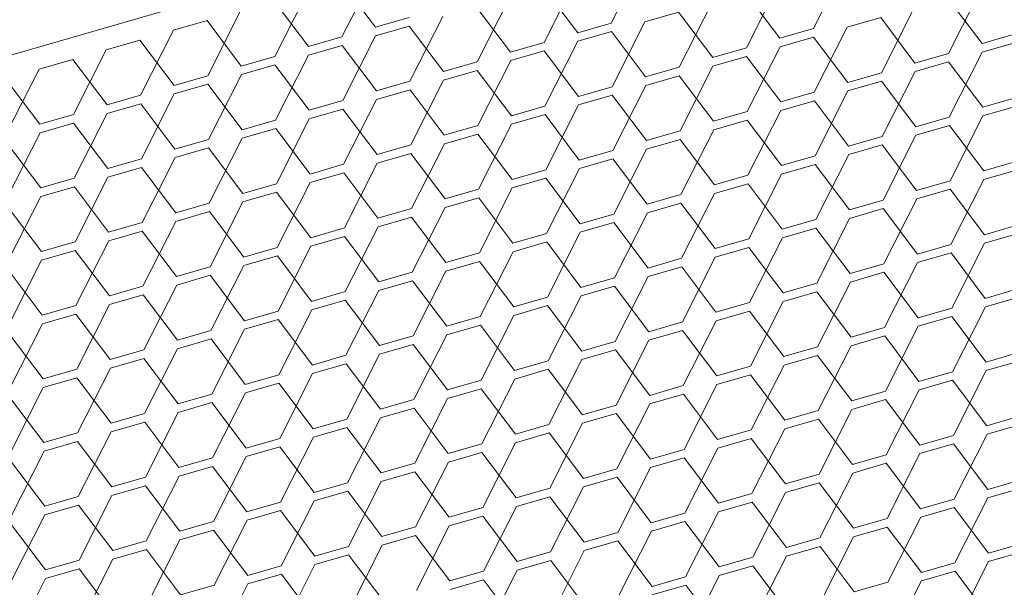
# Model space of a CAD drawing. Header units: millimetres. Extents: x 3925 to 5043, y -86 to 778.
# Tile 396 of 439: x 4937.19 to 4943.7, y 541.4 to 545.15. Entities that reach past the tile are written whole.
import ezdxf

# ---------------------------------------------------------------- set-up
doc = ezdxf.new("R2010")
doc.units = ezdxf.units.MM
doc.header["$LTSCALE"] = 46.255
doc.layers.add('H30K-DUST-FIDXF_CONTINUOUS_LINE', color=7, linetype='CONTINUOUS')

msp = doc.modelspace()

# ---------------------------------------------------------------- linework, layer by layer
at = {"layer": 'H30K-DUST-FIDXF_CONTINUOUS_LINE', "color": 7, "linetype": 'Continuous', "lineweight": 0}
for p, q in [((4910.9093, 537.3433), (4974.1468, 555.6212)), ((4941.0976, 545.133), (4941.3149, 545.5617)), ((4942.4342, 545.0969), (4942.6515, 545.5256)), ((4939.3172, 545.0409), (4939.5344, 545.4696)), ((4940.6538, 545.0048), (4940.8711, 545.4334)), ((4939.5391, 545.105), (4939.3125, 545.4054)), ((4940.8757, 545.0689), (4940.6492, 545.3693)), ((4941.9905, 544.9686), (4942.2077, 545.3973)), ((4943.3271, 544.9325), (4943.5444, 545.3612)), ((4938.8734, 544.9126), (4939.0907, 545.3413)), ((4940.21, 544.8765), (4940.4273, 545.3052)), ((4942.2123, 545.0328), (4941.9858, 545.3332)), ((4943.549, 544.9966), (4943.3225, 545.297)), ((4939.0953, 544.9768), (4938.8688, 545.2772)), ((4940.4319, 544.9406), (4940.2054, 545.241)), ((4941.5467, 544.8404), (4941.764, 545.269)), ((4942.8833, 544.8042), (4943.1006, 545.2329)), ((4938.4296, 544.7844), (4938.6469, 545.213)), ((4939.5391, 545.105), (4939.7609, 545.1692)), ((4939.7663, 544.7482), (4939.9835, 545.1769)), ((4941.5421, 545.2049), (4941.3202, 545.1408)), ((4941.7686, 544.9045), (4941.5421, 545.2049)), ((4942.8787, 545.1688), (4942.6568, 545.1046)), ((4943.1052, 544.8684), (4942.8787, 545.1688)), ((4938.425, 545.1489), (4938.2031, 545.0848)), ((4938.6515, 544.8485), (4938.425, 545.1489)), ((4939.7617, 545.1128), (4939.5398, 545.0486)), ((4939.9882, 544.8124), (4939.7617, 545.1128)), ((4940.8757, 545.0689), (4941.0976, 545.133)), ((4941.1029, 544.7121), (4941.3202, 545.1408)), ((4942.2123, 545.0328), (4942.4342, 545.0969)), ((4942.4396, 544.676), (4942.6568, 545.1046)), ((4937.9859, 544.6561), (4938.2031, 545.0848)), ((4939.0953, 544.9768), (4939.3172, 545.0409)), ((4939.3225, 544.62), (4939.5398, 545.0486)), ((4941.0983, 545.0766), (4940.8764, 545.0125)), ((4941.3248, 544.7762), (4941.0983, 545.0766)), ((4942.4349, 545.0405), (4942.2131, 544.9764)), ((4942.6614, 544.7401), (4942.4349, 545.0405)), ((4943.549, 544.9966), (4943.7709, 545.0608)), ((4937.9812, 545.0206), (4937.7593, 544.9565)), ((4938.2077, 544.7202), (4937.9812, 545.0206)), ((4939.3179, 544.9845), (4939.096, 544.9204)), ((4939.5444, 544.6841), (4939.3179, 544.9845)), ((4940.4319, 544.9406), (4940.6538, 545.0048)), ((4940.6591, 544.5838), (4940.8764, 545.0125)), ((4941.7686, 544.9045), (4941.9905, 544.9686)), ((4941.9958, 544.5477), (4942.2131, 544.9764)), ((4943.7716, 545.0044), (4943.5497, 544.9402)), ((4937.5421, 544.5278), (4937.7593, 544.9565)), ((4938.6515, 544.8485), (4938.8734, 544.9126)), ((4938.8787, 544.4917), (4939.096, 544.9204)), ((4940.6545, 544.9484), (4940.4326, 544.8842)), ((4940.881, 544.648), (4940.6545, 544.9484)), ((4941.9912, 544.9122), (4941.7693, 544.8481)), ((4942.2177, 544.6118), (4941.9912, 544.9122)), ((4943.1052, 544.8684), (4943.3271, 544.9325)), ((4943.3324, 544.5116), (4943.5497, 544.9402)), ((4937.5375, 544.8924), (4937.3156, 544.8282)), ((4937.764, 544.592), (4937.5375, 544.8924)), ((4938.8741, 544.8562), (4938.6522, 544.7921)), ((4939.1006, 544.5558), (4938.8741, 544.8562)), ((4939.9882, 544.8124), (4940.21, 544.8765)), ((4940.2154, 544.4556), (4940.4326, 544.8842)), ((4941.3248, 544.7762), (4941.5467, 544.8404)), ((4941.552, 544.4194), (4941.7693, 544.8481)), ((4943.3278, 544.8761), (4943.1059, 544.812)), ((4943.5543, 544.5757), (4943.3278, 544.8761)), ((4937.0983, 544.3996), (4937.3156, 544.8282)), ((4938.2077, 544.7202), (4938.4296, 544.7844)), ((4938.435, 544.3634), (4938.6522, 544.7921)), ((4940.2108, 544.8201), (4939.9889, 544.756)), ((4940.4373, 544.5197), (4940.2108, 544.8201)), ((4941.5474, 544.784), (4941.3255, 544.7198)), ((4941.7739, 544.4836), (4941.5474, 544.784)), ((4942.6614, 544.7401), (4942.8833, 544.8042)), ((4942.8887, 544.3833), (4943.1059, 544.812)), ((4937.3202, 544.4637), (4937.0937, 544.7641)), ((4938.4303, 544.728), (4938.2085, 544.6638)), ((4938.6568, 544.4276), (4938.4303, 544.728)), ((4939.5444, 544.6841), (4939.7663, 544.7482)), ((4939.7716, 544.3273), (4939.9889, 544.756)), ((4940.881, 544.648), (4941.1029, 544.7121)), ((4941.1082, 544.2912), (4941.3255, 544.7198)), ((4942.884, 544.7478), (4942.6622, 544.6837)), ((4943.1106, 544.4474), (4942.884, 544.7478)), ((4937.764, 544.592), (4937.9859, 544.6561)), ((4937.9912, 544.2352), (4938.2085, 544.6638)), ((4939.767, 544.6918), (4939.5451, 544.6277)), ((4939.9935, 544.3914), (4939.767, 544.6918)), ((4941.1036, 544.6557), (4940.8817, 544.5916)), ((4941.3301, 544.3553), (4941.1036, 544.6557)), ((4942.2177, 544.6118), (4942.4396, 544.676)), ((4942.4449, 544.255), (4942.6622, 544.6837)), ((4943.5543, 544.5757), (4943.7762, 544.6398)), ((4937.9866, 544.5997), (4937.7647, 544.5356)), ((4938.2131, 544.2993), (4937.9866, 544.5997)), ((4939.1006, 544.5558), (4939.3225, 544.62)), ((4939.3278, 544.199), (4939.5451, 544.6277)), ((4940.4373, 544.5197), (4940.6591, 544.5838)), ((4940.6645, 544.1629), (4940.8817, 544.5916)), ((4942.4403, 544.6196), (4942.2184, 544.5554)), ((4942.6668, 544.3192), (4942.4403, 544.6196)), ((4943.7769, 544.5834), (4943.555, 544.5193)), ((4937.3202, 544.4637), (4937.5421, 544.5278)), ((4937.5474, 544.1069), (4937.7647, 544.5356)), ((4939.3232, 544.5636), (4939.1013, 544.4994)), ((4939.5497, 544.2632), (4939.3232, 544.5636)), ((4940.6599, 544.5274), (4940.438, 544.4633)), ((4940.8864, 544.227), (4940.6599, 544.5274)), ((4941.7739, 544.4836), (4941.9958, 544.5477)), ((4942.0011, 544.1268), (4942.2184, 544.5554)), ((4943.1106, 544.4474), (4943.3324, 544.5116)), ((4943.3378, 544.0906), (4943.555, 544.5193)), ((4937.5428, 544.4714), (4937.3209, 544.4073)), ((4937.7693, 544.171), (4937.5428, 544.4714)), ((4938.6568, 544.4276), (4938.8787, 544.4917)), ((4938.8841, 544.0708), (4939.1013, 544.4994)), ((4939.9935, 544.3914), (4940.2154, 544.4556)), ((4940.2207, 544.0346), (4940.438, 544.4633)), ((4941.9965, 544.4913), (4941.7746, 544.4272)), ((4942.223, 544.1909), (4941.9965, 544.4913)), ((4943.3332, 544.4552), (4943.1113, 544.391)), ((4943.5597, 544.1548), (4943.3332, 544.4552)), ((4937.1036, 543.9786), (4937.3209, 544.4073)), ((4938.8794, 544.4353), (4938.6576, 544.3712)), ((4939.1059, 544.1349), (4938.8794, 544.4353)), ((4940.2161, 544.3992), (4939.9942, 544.335)), ((4940.4426, 544.0988), (4940.2161, 544.3992)), ((4941.3301, 544.3553), (4941.552, 544.4194)), ((4941.5574, 543.9985), (4941.7746, 544.4272)), ((4942.6668, 544.3192), (4942.8887, 544.3833)), ((4942.894, 543.9624), (4943.1113, 544.391)), ((4937.3255, 544.0428), (4937.099, 544.3432)), ((4938.2131, 544.2993), (4938.435, 544.3634)), ((4938.4403, 543.9425), (4938.6576, 544.3712)), ((4939.5497, 544.2632), (4939.7716, 544.3273)), ((4939.7769, 543.9064), (4939.9942, 544.335)), ((4941.5527, 544.363), (4941.3308, 544.2989)), ((4941.7792, 544.0626), (4941.5527, 544.363)), ((4942.8894, 544.3269), (4942.6675, 544.2628)), ((4943.1159, 544.0265), (4942.8894, 544.3269)), ((4938.4357, 544.307), (4938.2138, 544.2429)), ((4938.6622, 544.0066), (4938.4357, 544.307)), ((4939.7723, 544.2709), (4939.5504, 544.2068)), ((4939.9988, 543.9705), (4939.7723, 544.2709)), ((4940.8864, 544.227), (4941.1082, 544.2912)), ((4941.1136, 543.8702), (4941.3308, 544.2989)), ((4942.223, 544.1909), (4942.4449, 544.255)), ((4942.4502, 543.8341), (4942.6675, 544.2628)), ((4937.7693, 544.171), (4937.9912, 544.2352)), ((4937.9965, 543.8142), (4938.2138, 544.2429)), ((4939.1059, 544.1349), (4939.3278, 544.199)), ((4939.3332, 543.7781), (4939.5504, 544.2068)), ((4941.109, 544.2348), (4940.8871, 544.1706)), ((4941.3355, 543.9344), (4941.109, 544.2348)), ((4942.4456, 544.1986), (4942.2237, 544.1345)), ((4942.6721, 543.8982), (4942.4456, 544.1986)), ((4943.5597, 544.1548), (4943.7815, 544.2189)), ((4937.9919, 544.1788), (4937.77, 544.1146)), ((4938.2184, 543.8784), (4937.9919, 544.1788)), ((4939.3285, 544.1426), (4939.1067, 544.0785)), ((4939.555, 543.8422), (4939.3285, 544.1426)), ((4940.4426, 544.0988), (4940.6645, 544.1629)), ((4940.6698, 543.742), (4940.8871, 544.1706)), ((4941.7792, 544.0626), (4942.0011, 544.1268)), ((4942.0065, 543.7058), (4942.2237, 544.1345)), ((4943.7823, 544.1625), (4943.5604, 544.0984)), ((4937.3255, 544.0428), (4937.5474, 544.1069)), ((4937.5481, 544.0505), (4937.3262, 543.9864)), ((4937.7746, 543.7501), (4937.5481, 544.0505)), ((4937.5527, 543.686), (4937.77, 544.1146)), ((4938.6622, 544.0066), (4938.8841, 544.0708)), ((4938.8894, 543.6498), (4939.1067, 544.0785)), ((4940.6652, 544.1065), (4940.4433, 544.0424)), ((4940.8917, 543.8061), (4940.6652, 544.1065)), ((4942.0018, 544.0704), (4941.78, 544.0062)), ((4942.2283, 543.77), (4942.0018, 544.0704)), ((4943.1159, 544.0265), (4943.3378, 544.0906)), ((4943.3431, 543.6697), (4943.5604, 544.0984)), ((4937.109, 543.5577), (4937.3262, 543.9864)), ((4938.8848, 544.0144), (4938.6629, 543.9502)), ((4939.1113, 543.714), (4938.8848, 544.0144)), ((4939.9988, 543.9705), (4940.2207, 544.0346)), ((4940.226, 543.6137), (4940.4433, 544.0424)), ((4941.3355, 543.9344), (4941.5574, 543.9985)), ((4941.5627, 543.5776), (4941.78, 544.0062)), ((4943.3385, 544.0342), (4943.1166, 543.9701)), ((4943.565, 543.7338), (4943.3385, 544.0342)), ((4937.3309, 543.6218), (4937.1044, 543.9222)), ((4938.2184, 543.8784), (4938.4403, 543.9425)), ((4938.4456, 543.5216), (4938.6629, 543.9502)), ((4940.2214, 543.9782), (4939.9995, 543.9141)), ((4940.4479, 543.6778), (4940.2214, 543.9782)), ((4941.5581, 543.9421), (4941.3362, 543.878)), ((4941.7846, 543.6417), (4941.5581, 543.9421)), ((4942.6721, 543.8982), (4942.894, 543.9624)), ((4942.8993, 543.5414), (4943.1166, 543.9701)), ((4938.441, 543.8861), (4938.2191, 543.822)), ((4938.6675, 543.5857), (4938.441, 543.8861)), ((4939.555, 543.8422), (4939.7769, 543.9064)), ((4939.7823, 543.4854), (4939.9995, 543.9141)), ((4940.8917, 543.8061), (4941.1136, 543.8702)), ((4941.1189, 543.4493), (4941.3362, 543.878)), ((4942.8947, 543.906), (4942.6728, 543.8418)), ((4943.1212, 543.6056), (4942.8947, 543.906)), ((4937.7746, 543.7501), (4937.9965, 543.8142)), ((4938.0018, 543.3933), (4938.2191, 543.822)), ((4939.7776, 543.85), (4939.5558, 543.7858)), ((4940.0041, 543.5496), (4939.7776, 543.85)), ((4941.1143, 543.8138), (4940.8924, 543.7497)), ((4941.3408, 543.5134), (4941.1143, 543.8138)), ((4942.2283, 543.77), (4942.4502, 543.8341)), ((4942.4556, 543.4132), (4942.6728, 543.8418)), ((4943.565, 543.7338), (4943.7869, 543.798)), ((4937.9972, 543.7578), (4937.7753, 543.6937)), ((4938.2237, 543.4574), (4937.9972, 543.7578)), ((4939.1113, 543.714), (4939.3332, 543.7781)), ((4939.3385, 543.3572), (4939.5558, 543.7858)), ((4940.4479, 543.6778), (4940.6698, 543.742)), ((4940.6751, 543.321), (4940.8924, 543.7497)), ((4942.4509, 543.7777), (4942.2291, 543.7136)), ((4942.6774, 543.4773), (4942.4509, 543.7777)), ((4943.7876, 543.7416), (4943.5657, 543.6774)), ((4937.3309, 543.6218), (4937.5527, 543.686)), ((4937.5581, 543.265), (4937.7753, 543.6937)), ((4939.3339, 543.7217), (4939.112, 543.6576)), ((4939.5604, 543.4213), (4939.3339, 543.7217)), ((4940.6705, 543.6856), (4940.4486, 543.6214)), ((4940.897, 543.3852), (4940.6705, 543.6856)), ((4941.7846, 543.6417), (4942.0065, 543.7058)), ((4942.0118, 543.2849), (4942.2291, 543.7136)), ((4943.1212, 543.6056), (4943.3431, 543.6697)), ((4943.3484, 543.2488), (4943.5657, 543.6774)), ((4937.5535, 543.6296), (4937.3316, 543.5654)), ((4937.78, 543.3292), (4937.5535, 543.6296)), ((4938.6675, 543.5857), (4938.8894, 543.6498)), ((4938.8947, 543.2289), (4939.112, 543.6576)), ((4940.0041, 543.5496), (4940.226, 543.6137)), ((4940.2314, 543.1928), (4940.4486, 543.6214)), ((4942.0072, 543.6494), (4941.7853, 543.5853)), ((4942.2337, 543.349), (4942.0072, 543.6494)), ((4943.3438, 543.6133), (4943.1219, 543.5492)), ((4943.5703, 543.3129), (4943.3438, 543.6133)), ((4937.1143, 543.1368), (4937.3316, 543.5654)), ((4938.4509, 543.1006), (4938.6682, 543.5293)), ((4938.8901, 543.5934), (4938.6682, 543.5293)), ((4939.1166, 543.293), (4938.8901, 543.5934)), ((4940.2267, 543.5573), (4940.0049, 543.4932)), ((4940.4533, 543.2569), (4940.2267, 543.5573)), ((4941.3408, 543.5134), (4941.5627, 543.5776)), ((4941.568, 543.1566), (4941.7853, 543.5853)), ((4942.6774, 543.4773), (4942.8993, 543.5414)), ((4942.9047, 543.1205), (4943.1219, 543.5492)), ((4937.3362, 543.2009), (4937.1097, 543.5013)), ((4938.2237, 543.4574), (4938.4456, 543.5216)), ((4938.4463, 543.4652), (4938.2244, 543.401)), ((4938.6728, 543.1648), (4938.4463, 543.4652)), ((4939.5604, 543.4213), (4939.7823, 543.4854)), ((4939.7876, 543.0645), (4940.0049, 543.4932)), ((4941.5634, 543.5212), (4941.3415, 543.457)), ((4941.7899, 543.2208), (4941.5634, 543.5212)), ((4942.9, 543.485), (4942.6782, 543.4209)), ((4943.1265, 543.1846), (4942.9, 543.485)), ((4938.0072, 542.9724), (4938.2244, 543.401)), ((4939.783, 543.429), (4939.5611, 543.3649)), ((4940.0095, 543.1286), (4939.783, 543.429)), ((4940.897, 543.3852), (4941.1189, 543.4493)), ((4941.1242, 543.0284), (4941.3415, 543.457)), ((4942.2337, 543.349), (4942.4556, 543.4132)), ((4942.4609, 542.9922), (4942.6782, 543.4209)), ((4937.78, 543.3292), (4938.0018, 543.3933)), ((4938.0026, 543.3369), (4937.7807, 543.2728)), ((4938.2291, 543.0365), (4938.0026, 543.3369)), ((4939.1166, 543.293), (4939.3385, 543.3572)), ((4939.3438, 542.9362), (4939.5611, 543.3649)), ((4941.1196, 543.3929), (4940.8977, 543.3288)), ((4941.3461, 543.0925), (4941.1196, 543.3929)), ((4942.4563, 543.3568), (4942.2344, 543.2926)), ((4942.6828, 543.0564), (4942.4563, 543.3568)), ((4943.5703, 543.3129), (4943.7922, 543.377)), ((4937.5634, 542.8441), (4937.7807, 543.2728)), ((4939.3392, 543.3008), (4939.1173, 543.2366)), ((4939.5657, 543.0004), (4939.3392, 543.3008)), ((4940.4533, 543.2569), (4940.6751, 543.321)), ((4940.6805, 542.9001), (4940.8977, 543.3288)), ((4941.7899, 543.2208), (4942.0118, 543.2849)), ((4942.0171, 542.864), (4942.2344, 543.2926)), ((4943.7929, 543.3206), (4943.571, 543.2565)), ((4937.3362, 543.2009), (4937.5581, 543.265)), ((4937.5588, 543.2086), (4937.3369, 543.1445)), ((4937.7853, 542.9082), (4937.5588, 543.2086)), ((4938.6728, 543.1648), (4938.8947, 543.2289)), ((4938.9, 542.808), (4939.1173, 543.2366)), ((4940.6759, 543.2646), (4940.454, 543.2005)), ((4940.9024, 542.9642), (4940.6759, 543.2646)), ((4942.0125, 543.2285), (4941.7906, 543.1644)), ((4942.239, 542.9281), (4942.0125, 543.2285)), ((4943.1265, 543.1846), (4943.3484, 543.2488)), ((4943.3538, 542.8278), (4943.571, 543.2565)), ((4937.1196, 542.7158), (4937.3369, 543.1445)), ((4938.8954, 543.1725), (4938.6735, 543.1084)), ((4939.1219, 542.8721), (4938.8954, 543.1725)), ((4940.0095, 543.1286), (4940.2314, 543.1928)), ((4940.2367, 542.7718), (4940.454, 543.2005)), ((4941.3461, 543.0925), (4941.568, 543.1566)), ((4941.5733, 542.7357), (4941.7906, 543.1644)), ((4943.3491, 543.1924), (4943.1273, 543.1282)), ((4943.5756, 542.892), (4943.3491, 543.1924)), ((4937.3415, 542.78), (4937.115, 543.0804)), ((4938.2291, 543.0365), (4938.4509, 543.1006)), ((4938.4563, 542.6797), (4938.6735, 543.1084)), ((4940.2321, 543.1364), (4940.0102, 543.0722)), ((4940.4586, 542.836), (4940.2321, 543.1364)), ((4941.5687, 543.1002), (4941.3468, 543.0361)), ((4941.7952, 542.7998), (4941.5687, 543.1002)), ((4942.6828, 543.0564), (4942.9047, 543.1205)), ((4942.91, 542.6996), (4943.1273, 543.1282)), ((4938.4517, 543.0442), (4938.2298, 542.9801)), ((4938.6782, 542.7438), (4938.4517, 543.0442)), ((4939.5657, 543.0004), (4939.7876, 543.0645)), ((4939.7929, 542.6436), (4940.0102, 543.0722)), ((4940.9024, 542.9642), (4941.1242, 543.0284)), ((4941.1296, 542.6074), (4941.3468, 543.0361)), ((4942.9054, 543.0641), (4942.6835, 543)), ((4943.1319, 542.7637), (4942.9054, 543.0641)), ((4937.7853, 542.9082), (4938.0072, 542.9724)), ((4938.0125, 542.5514), (4938.2298, 542.9801)), ((4939.3492, 542.5153), (4939.5664, 542.944)), ((4939.7883, 543.0081), (4939.5664, 542.944)), ((4940.0148, 542.7077), (4939.7883, 543.0081)), ((4941.125, 542.972), (4940.9031, 542.9078)), ((4941.3515, 542.6716), (4941.125, 542.972)), ((4942.239, 542.9281), (4942.4609, 542.9922)), ((4942.4662, 542.5713), (4942.6835, 543)), ((4943.5756, 542.892), (4943.7975, 542.9561)), ((4938.0079, 542.916), (4937.786, 542.8518)), ((4938.2344, 542.6156), (4938.0079, 542.916)), ((4939.1219, 542.8721), (4939.3438, 542.9362)), ((4939.3445, 542.8798), (4939.1226, 542.8157)), ((4939.571, 542.5794), (4939.3445, 542.8798)), ((4940.4586, 542.836), (4940.6805, 542.9001)), ((4940.6858, 542.4792), (4940.9031, 542.9078)), ((4942.4616, 542.9358), (4942.2397, 542.8717)), ((4942.6881, 542.6354), (4942.4616, 542.9358)), ((4943.7982, 542.8997), (4943.5764, 542.8356)), ((4937.3415, 542.78), (4937.5634, 542.8441)), ((4937.5687, 542.4232), (4937.786, 542.8518)), ((4938.9054, 542.387), (4939.1226, 542.8157)), ((4940.6812, 542.8437), (4940.4593, 542.7796)), ((4940.9077, 542.5433), (4940.6812, 542.8437)), ((4941.7952, 542.7998), (4942.0171, 542.864)), ((4942.0224, 542.443), (4942.2397, 542.8717)), ((4943.1319, 542.7637), (4943.3538, 542.8278)), ((4943.3591, 542.4069), (4943.5764, 542.8356)), ((4937.5641, 542.7877), (4937.3422, 542.7236)), ((4937.7906, 542.4873), (4937.5641, 542.7877)), ((4938.6782, 542.7438), (4938.9, 542.808)), ((4938.9008, 542.7516), (4938.6789, 542.6875)), ((4939.1273, 542.4512), (4938.9008, 542.7516)), ((4940.0148, 542.7077), (4940.2367, 542.7718)), ((4940.242, 542.3509), (4940.4593, 542.7796)), ((4942.0178, 542.8076), (4941.7959, 542.7434)), ((4942.2443, 542.5072), (4942.0178, 542.8076)), ((4943.3545, 542.7714), (4943.1326, 542.7073)), ((4943.581, 542.471), (4943.3545, 542.7714)), ((4937.125, 542.2949), (4937.3422, 542.7236)), ((4938.4616, 542.2588), (4938.6789, 542.6875)), ((4940.2374, 542.7154), (4940.0155, 542.6513)), ((4940.4639, 542.415), (4940.2374, 542.7154)), ((4941.3515, 542.6716), (4941.5733, 542.7357)), ((4941.5787, 542.3148), (4941.7959, 542.7434)), ((4942.6881, 542.6354), (4942.91, 542.6996)), ((4942.9153, 542.2786), (4943.1326, 542.7073)), ((4937.3468, 542.359), (4937.1203, 542.6595)), ((4938.2344, 542.6156), (4938.4563, 542.6797)), ((4938.457, 542.6233), (4938.2351, 542.5592)), ((4938.6835, 542.3229), (4938.457, 542.6233)), ((4939.571, 542.5794), (4939.7929, 542.6436)), ((4939.7983, 542.2226), (4940.0155, 542.6513)), ((4941.5741, 542.6793), (4941.3522, 542.6152)), ((4941.8006, 542.3789), (4941.5741, 542.6793)), ((4942.9107, 542.6432), (4942.6888, 542.5791)), ((4943.1372, 542.3428), (4942.9107, 542.6432)), ((4938.0178, 542.1305), (4938.2351, 542.5592)), ((4939.7936, 542.5872), (4939.5718, 542.5231)), ((4940.0201, 542.2868), (4939.7936, 542.5872)), ((4940.9077, 542.5433), (4941.1296, 542.6074)), ((4941.1349, 542.1865), (4941.3522, 542.6152)), ((4942.2443, 542.5072), (4942.4662, 542.5713)), ((4942.4715, 542.1504), (4942.6888, 542.5791)), ((4937.7906, 542.4873), (4938.0125, 542.5514)), ((4938.0132, 542.4951), (4937.7913, 542.4309)), ((4938.2397, 542.1946), (4938.0132, 542.4951)), ((4939.1273, 542.4512), (4939.3492, 542.5153)), ((4939.3545, 542.0944), (4939.5718, 542.5231)), ((4941.1303, 542.5511), (4940.9084, 542.4869)), ((4941.3568, 542.2506), (4941.1303, 542.5511)), ((4942.4669, 542.5149), (4942.245, 542.4508)), ((4942.6934, 542.2145), (4942.4669, 542.5149)), ((4943.581, 542.471), (4943.8029, 542.5352)), ((4937.3468, 542.359), (4937.5687, 542.4232)), ((4937.5741, 542.0023), (4937.7913, 542.4309)), ((4939.3499, 542.4589), (4939.128, 542.3948)), ((4939.5764, 542.1585), (4939.3499, 542.4589)), ((4940.4639, 542.415), (4940.6858, 542.4792)), ((4940.6865, 542.4228), (4940.4646, 542.3587)), ((4940.913, 542.1224), (4940.6865, 542.4228)), ((4940.6911, 542.0582), (4940.9084, 542.4869)), ((4941.8006, 542.3789), (4942.0224, 542.443)), ((4942.0278, 542.0221), (4942.245, 542.4508)), ((4943.8036, 542.4788), (4943.5817, 542.4147)), ((4937.5694, 542.3668), (4937.3476, 542.3027)), ((4937.796, 542.0664), (4937.5694, 542.3668)), ((4938.6835, 542.3229), (4938.9054, 542.387)), ((4938.9107, 541.9661), (4939.128, 542.3948)), ((4940.2474, 541.93), (4940.4646, 542.3587)), ((4942.0232, 542.3867), (4941.8013, 542.3225)), ((4942.2497, 542.0862), (4942.0232, 542.3867)), ((4943.1372, 542.3428), (4943.3591, 542.4069)), ((4943.3644, 541.986), (4943.5817, 542.4147)), ((4937.1303, 541.874), (4937.3476, 542.3027)), ((4938.9061, 542.3307), (4938.6842, 542.2665)), ((4939.1326, 542.0302), (4938.9061, 542.3307)), ((4940.0201, 542.2868), (4940.242, 542.3509)), ((4940.2427, 542.2945), (4940.0209, 542.2304)), ((4940.4692, 541.9941), (4940.2427, 542.2945)), ((4941.3568, 542.2506), (4941.5787, 542.3148)), ((4941.584, 541.8939), (4941.8013, 542.3225)), ((4943.3598, 542.3505), (4943.1379, 542.2864)), ((4943.5863, 542.0501), (4943.3598, 542.3505)), ((4937.3522, 541.9381), (4937.1257, 542.2385)), ((4938.2397, 542.1946), (4938.4616, 542.2588)), ((4938.4669, 541.8379), (4938.6842, 542.2665)), ((4939.8036, 541.8017), (4940.0209, 542.2304)), ((4941.5794, 542.2584), (4941.3575, 542.1943)), ((4941.8059, 541.958), (4941.5794, 542.2584)), ((4942.6934, 542.2145), (4942.9153, 542.2786)), ((4942.9207, 541.8577), (4943.1379, 542.2864)), ((4938.4623, 542.2024), (4938.2404, 542.1383)), ((4938.6888, 541.902), (4938.4623, 542.2024)), ((4939.5764, 542.1585), (4939.7983, 542.2226)), ((4939.799, 542.1663), (4939.5771, 542.1021)), ((4940.0255, 541.8659), (4939.799, 542.1663)), ((4940.913, 542.1224), (4941.1349, 542.1865)), ((4941.1402, 541.7656), (4941.3575, 542.1943)), ((4942.916, 542.2223), (4942.6941, 542.1581)), ((4943.1425, 541.9219), (4942.916, 542.2223)), ((4937.796, 542.0664), (4938.0178, 542.1305)), ((4938.0232, 541.7096), (4938.2404, 542.1383)), ((4939.3598, 541.6735), (4939.5771, 542.1021)), ((4941.1356, 542.1301), (4940.9137, 542.066)), ((4941.3621, 541.8297), (4941.1356, 542.1301)), ((4942.2497, 542.0862), (4942.4715, 542.1504)), ((4942.4769, 541.7295), (4942.6941, 542.1581)), ((4943.5863, 542.0501), (4943.8082, 542.1142)), ((4938.0186, 542.0741), (4937.7967, 542.01)), ((4938.2451, 541.7737), (4938.0186, 542.0741)), ((4939.1326, 542.0302), (4939.3545, 542.0944)), ((4939.3552, 542.038), (4939.1333, 541.9739)), ((4939.5817, 541.7376), (4939.3552, 542.038)), ((4940.4692, 541.9941), (4940.6911, 542.0582)), ((4940.6965, 541.6373), (4940.9137, 542.066)), ((4942.4723, 542.094), (4942.2504, 542.0299)), ((4942.6988, 541.7936), (4942.4723, 542.094)), ((4943.8089, 542.0579), (4943.587, 541.9937)), ((4937.3522, 541.9381), (4937.5741, 542.0023)), ((4937.5794, 541.5813), (4937.7967, 542.01)), ((4938.916, 541.5452), (4939.1333, 541.9739)), ((4940.6918, 542.0019), (4940.47, 541.9377)), ((4940.9183, 541.7015), (4940.6918, 542.0019)), ((4941.8059, 541.958), (4942.0278, 542.0221)), ((4942.0331, 541.6012), (4942.2504, 542.0299)), ((4943.1425, 541.9219), (4943.3644, 541.986)), ((4943.3698, 541.5651), (4943.587, 541.9937)), ((4937.5748, 541.9459), (4937.3529, 541.8817)), ((4937.8013, 541.6455), (4937.5748, 541.9459)), ((4938.6888, 541.902), (4938.9107, 541.9661)), ((4938.9114, 541.9097), (4938.6895, 541.8456)), ((4939.1379, 541.6093), (4938.9114, 541.9097)), ((4940.0255, 541.8659), (4940.2474, 541.93)), ((4940.2527, 541.5091), (4940.47, 541.9377)), ((4941.5893, 541.4729), (4941.8066, 541.9016)), ((4942.0285, 541.9657), (4941.8066, 541.9016)), ((4942.255, 541.6653), (4942.0285, 541.9657)), ((4943.3651, 541.9296), (4943.1433, 541.8655)), ((4943.5916, 541.6292), (4943.3651, 541.9296)), ((4937.1356, 541.4531), (4937.3529, 541.8817)), ((4938.2451, 541.7737), (4938.4669, 541.8379)), ((4938.4723, 541.4169), (4938.6895, 541.8456)), ((4940.2481, 541.8736), (4940.0262, 541.8095)), ((4940.4746, 541.5732), (4940.2481, 541.8736)), ((4941.3621, 541.8297), (4941.584, 541.8939)), ((4941.5847, 541.8375), (4941.3628, 541.7733)), ((4941.8112, 541.5371), (4941.5847, 541.8375)), ((4942.6988, 541.7936), (4942.9207, 541.8577)), ((4942.926, 541.4368), (4943.1433, 541.8655)), ((4937.3575, 541.5172), (4937.131, 541.8176)), ((4938.4677, 541.7815), (4938.2458, 541.7173)), ((4938.6942, 541.4811), (4938.4677, 541.7815)), ((4939.5817, 541.7376), (4939.8036, 541.8017)), ((4939.8089, 541.3808), (4940.0262, 541.8095)), ((4941.1456, 541.3447), (4941.3628, 541.7733)), ((4942.9214, 541.8013), (4942.6995, 541.7372)), ((4943.1479, 541.5009), (4942.9214, 541.8013)), ((4937.8013, 541.6455), (4938.0232, 541.7096)), ((4938.0285, 541.2887), (4938.2458, 541.7173)), ((4939.8043, 541.7453), (4939.5824, 541.6812)), ((4940.0308, 541.4449), (4939.8043, 541.7453)), ((4940.9183, 541.7015), (4941.1402, 541.7656)), ((4941.1409, 541.7092), (4940.9191, 541.6451)), ((4941.3675, 541.4088), (4941.1409, 541.7092)), ((4942.255, 541.6653), (4942.4769, 541.7295)), ((4942.4822, 541.3085), (4942.6995, 541.7372)), ((4938.0239, 541.6532), (4937.802, 541.5891)), ((4938.2504, 541.3528), (4938.0239, 541.6532)), ((4939.1379, 541.6093), (4939.3598, 541.6735)), ((4939.3651, 541.2525), (4939.5824, 541.6812)), ((4940.7018, 541.2164), (4940.9191, 541.6451)), ((4942.4776, 541.6731), (4942.2557, 541.6089)), ((4942.7041, 541.3727), (4942.4776, 541.6731)), ((4943.5916, 541.6292), (4943.8135, 541.6933)), ((4937.3575, 541.5172), (4937.5794, 541.5813)), ((4937.5847, 541.1604), (4937.802, 541.5891)), ((4939.3605, 541.6171), (4939.1386, 541.5529)), ((4939.587, 541.3167), (4939.3605, 541.6171)), ((4940.4746, 541.5732), (4940.6965, 541.6373)), ((4940.6972, 541.5809), (4940.4753, 541.5168)), ((4940.9237, 541.2805), (4940.6972, 541.5809)), ((4941.8112, 541.5371), (4942.0331, 541.6012)), ((4942.0384, 541.1803), (4942.2557, 541.6089)), ((4943.8142, 541.6369), (4943.5924, 541.5728)), ((4937.5801, 541.5249), (4937.3582, 541.4608)), ((4937.8066, 541.2245), (4937.5801, 541.5249)), ((4938.6942, 541.4811), (4938.916, 541.5452)), ((4938.9214, 541.1243), (4939.1386, 541.5529)), ((4940.258, 541.0881), (4940.4753, 541.5168)), ((4942.0338, 541.5448), (4941.8119, 541.4807)), ((4942.2603, 541.2444), (4942.0338, 541.5448)), ((4943.1479, 541.5009), (4943.3698, 541.5651)), ((4943.3751, 541.1441), (4943.5924, 541.5728)), ((4937.141, 541.0321), (4937.3582, 541.4608)), ((4938.9168, 541.4888), (4938.6949, 541.4247)), ((4939.1433, 541.1884), (4938.9168, 541.4888)), ((4940.0308, 541.4449), (4940.2527, 541.5091)), ((4940.2534, 541.4527), (4940.0315, 541.3885)), ((4940.4799, 541.1523), (4940.2534, 541.4527)), ((4941.3675, 541.4088), (4941.5893, 541.4729)), ((4941.5947, 541.052), (4941.8119, 541.4807)), ((4943.3705, 541.5087), (4943.1486, 541.4445)), ((4943.597, 541.2083), (4943.3705, 541.5087)), ((4938.2504, 541.3528), (4938.4723, 541.4169)), ((4938.4776, 540.996), (4938.6949, 541.4247)), ((4941.5901, 541.4165), (4941.3682, 541.3524)), ((4941.8166, 541.1161), (4941.5901, 541.4165)), ((4942.7041, 541.3727), (4942.926, 541.4368)), ((4942.9313, 541.0159), (4943.1486, 541.4445))]:
    msp.add_line(p, q, dxfattribs=at)

doc.saveas('drawing.dxf')
